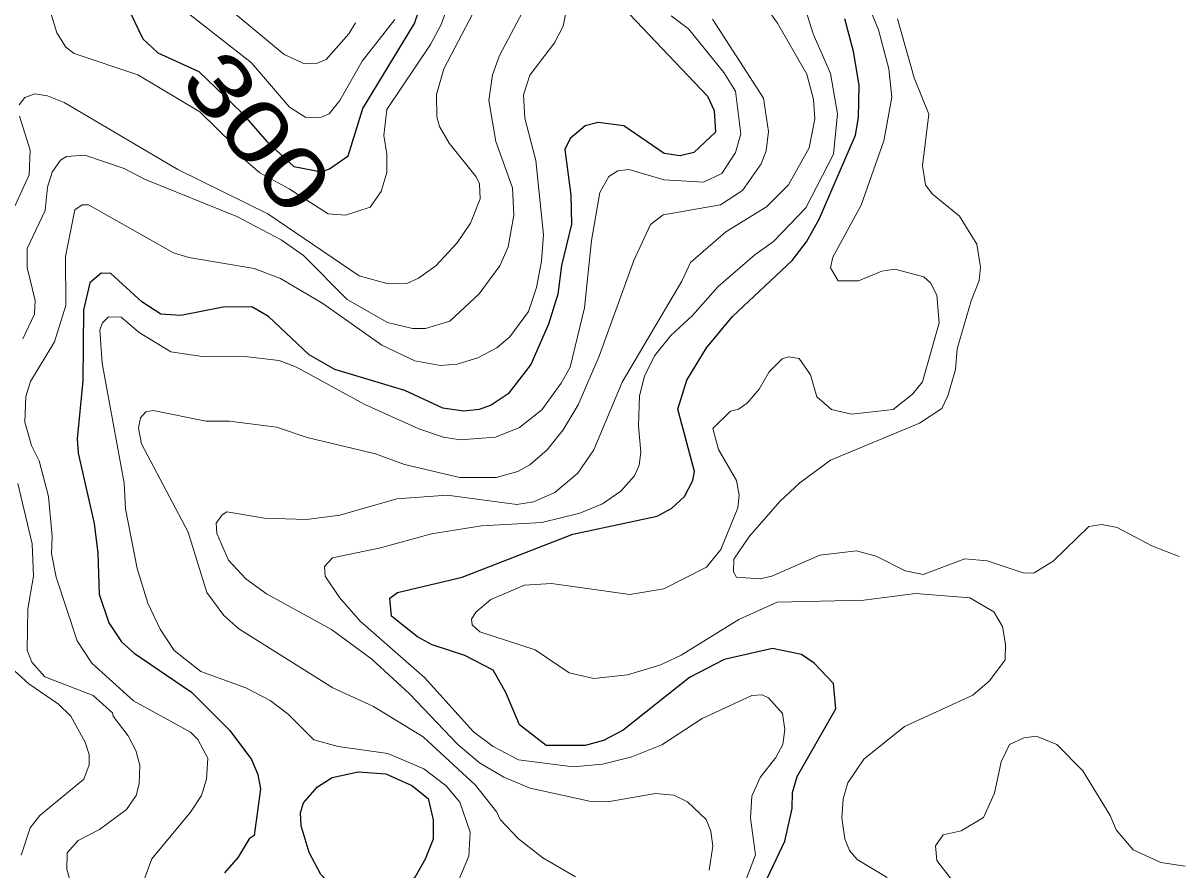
# Model space of a CAD drawing. Extents: x 673.6 to 698.9, y 7012 to 7040.1.
# Drawn here: x 681.091 to 682.608, y 7034.12 to 7035.232 of the extents above; entities that cross this region are included whole.
import ezdxf
from ezdxf.enums import TextEntityAlignment as Align

# ---------------------------------------------------------------- set-up
doc = ezdxf.new("R2010")
doc.units = 0
doc.header["$LTSCALE"] = 0.032
doc.layers.add('1', color=7, linetype='Continuous', lineweight=25)
doc.layers.add('2', color=7, linetype='Continuous', lineweight=13)
doc.layers.add('61', color=7, linetype='Continuous')

msp = doc.modelspace()

# ---------------------------------------------------------------- linework, layer by layer
at = {"layer": '1'}
for points in [[(681.227, 7035.2556), (681.2485, 7035.2113), (681.2682, 7035.1927), (681.322, 7035.1684), (681.3785, 7035.114), (681.4113, 7035.0765), (681.4465, 7035.0434), (681.4829, 7035.0364), (681.4937, 7035.0406), (681.5179, 7035.0577), (681.5371, 7035.1196), (681.6053, 7035.2313), (681.6355, 7035.3201)], [(681.8621, 7035.2707), (681.9902, 7035.1359), (681.9987, 7035.1171), (682.0004, 7035.0887), (681.9719, 7035.0619), (681.9539, 7035.0576), (681.933, 7035.0604), (681.88, 7035.0968), (681.8463, 7035.1011), (681.8292, 7035.0968), (681.8098, 7035.0805), (681.8025, 7035.0658), (681.8105, 7035.0058), (681.8113, 7034.9677), (681.7984, 7034.9137), (681.7933, 7034.8759), (681.7813, 7034.8366), (681.7579, 7034.7838), (681.728, 7034.745), (681.7058, 7034.7303), (681.6901, 7034.7247), (681.6699, 7034.7224), (681.6424, 7034.7261), (681.5923, 7034.7493), (681.5007, 7034.777), (681.4668, 7034.7965), (681.4136, 7034.8464), (681.3917, 7034.8591)], [(681.6092, 7034.426), (681.5748, 7034.4533), (681.5726, 7034.4767), (681.5829, 7034.4842), (681.6676, 7034.5043), (681.813, 7034.561), (681.9239, 7034.5843), (681.9431, 7034.5952), (681.9597, 7034.6103), (681.9707, 7034.6311), (681.9731, 7034.6431), (681.9512, 7034.7249), (681.9627, 7034.7629), (681.9888, 7034.8053), (682.0228, 7034.8465), (682.1012, 7034.9201), (682.1201, 7034.9446), (682.1367, 7034.9746), (682.1844, 7035.0847), (682.1885, 7035.1077), (682.1893, 7035.1504), (682.182, 7035.1944), (682.1705, 7035.2372)], [(681.2064, 7034.9029), (681.1935, 7034.9033), (681.1786, 7034.8906), (681.1705, 7034.855), (681.1695, 7034.7622), (681.1622, 7034.6859), (681.1633, 7034.6674), (681.1844, 7034.5748), (681.1893, 7034.5361), (681.1909, 7034.4819), (681.2037, 7034.4446), (681.2203, 7034.4193), (681.2369, 7034.4045), (681.3122, 7034.3536), (681.3625, 7034.3033), (681.3912, 7034.265), (681.3995, 7034.2452), (681.4029, 7034.2265), (681.3945, 7034.1652), (681.3881, 7034.1607), (681.3734, 7034.137), (681.3556, 7034.1161)], [(681.3917, 7034.8591), (681.3537, 7034.8587), (681.2981, 7034.8481), (681.2718, 7034.8495), (681.2471, 7034.8659), (681.2064, 7034.9029)], [(681.7432, 7034.3106), (681.7252, 7034.353), (681.7083, 7034.3822), (681.6712, 7034.4017), (681.6285, 7034.4156), (681.6092, 7034.426)], [(682.0572, 7034.0847), (682.0915, 7034.1577), (682.1014, 7034.2006), (682.1015, 7034.2218), (682.1079, 7034.2429), (682.1587, 7034.3316), (682.1555, 7034.3648), (682.13, 7034.3913), (682.1133, 7034.4027), (682.0755, 7034.4107), (682.0119, 7034.3963), (681.9664, 7034.3728), (681.8794, 7034.3036), (681.8532, 7034.2899), (681.8293, 7034.2835), (681.778, 7034.2836), (681.7432, 7034.3106)]]:
    msp.add_lwpolyline(points, dxfattribs=at)
msp.add_lwpolyline([(681.6055, 7034.1099), (681.5815, 7034.0904), (681.5621, 7034.0813), (681.5348, 7034.0789), (681.5041, 7034.0912), (681.4821, 7034.1139), (681.4666, 7034.1429), (681.4563, 7034.1779), (681.4556, 7034.1951), (681.4592, 7034.2083), (681.4778, 7034.2292), (681.4971, 7034.2413), (681.5311, 7034.2489), (681.5677, 7034.2464), (681.6015, 7034.231), (681.6232, 7034.214), (681.6297, 7034.1857), (681.6297, 7034.1606), (681.6192, 7034.1342)], close=True, dxfattribs=at)
at = {"layer": '2'}
for points in [[(681.0858, 7035.1246), (681.0934, 7035.134), (681.1063, 7035.139), (681.1232, 7035.1365), (681.1449, 7035.1274), (681.2942, 7035.0396), (681.4125, 7034.9813), (681.5323, 7034.9002), (681.5705, 7034.8896), (681.5949, 7034.8899), (681.6105, 7034.8969), (681.6333, 7034.9132), (681.6613, 7034.9435), (681.6788, 7034.9693), (681.6913, 7035.0009), (681.6905, 7035.0206), (681.6861, 7035.03), (681.6507, 7035.0742), (681.6381, 7035.0959), (681.6345, 7035.1089), (681.6339, 7035.1379), (681.6436, 7035.1718), (681.7152, 7035.3083)], [(681.1094, 7035.3044), (681.1354, 7035.2189), (681.147, 7035.2003), (681.158, 7035.1919), (681.2416, 7035.1637), (681.3233, 7035.1151), (681.3674, 7035.0721), (681.3741, 7035.0595), (681.402, 7035.0352), (681.4404, 7035.0142), (681.4919, 7034.9815), (681.5147, 7034.9796), (681.5469, 7034.99), (681.5615, 7035.0108), (681.5689, 7035.0355), (681.569, 7035.0597), (681.5649, 7035.0844), (681.5687, 7035.1185), (681.626, 7035.2037), (681.64, 7035.23), (681.6708, 7035.3131)], [(682.0419, 7035.2879), (682.0821, 7035.2316), (682.1204, 7035.1649), (682.1293, 7035.1315), (682.1311, 7035.1059), (682.1236, 7035.0682), (682.0962, 7035.0195)], [(682.1931, 7035.2759), (682.2147, 7035.223), (682.228, 7035.1718), (682.2321, 7035.1345), (682.2216, 7035.0772), (682.1918, 7034.9926), (682.1545, 7034.9246), (682.1516, 7034.9107), (682.1617, 7034.8934), (682.1882, 7034.8933), (682.2192, 7034.9063), (682.2362, 7034.9089), (682.274, 7034.8988), (682.283, 7034.8907), (682.2911, 7034.8747), (682.2945, 7034.8381), (682.2723, 7034.761), (682.2595, 7034.7448), (682.2339, 7034.7244), (682.1792, 7034.7183), (682.1527, 7034.7247), (682.1337, 7034.7413), (682.1255, 7034.7702), (682.1106, 7034.7914), (682.0966, 7034.7938), (682.0881, 7034.791), (682.071, 7034.774), (682.058, 7034.7513), (682.0422, 7034.733), (682.0306, 7034.7248), (682.0201, 7034.7222), (681.9971, 7034.6996), (682.0046, 7034.6719), (682.0282, 7034.6314), (682.0315, 7034.612), (682.03, 7034.5956), (682.0077, 7034.5409), (681.9886, 7034.5174), (681.9328, 7034.4892), (681.8881, 7034.4816), (681.7849, 7034.4963), (681.7497, 7034.4938), (681.7056, 7034.4751), (681.6857, 7034.4585), (681.6799, 7034.4492), (681.6811, 7034.4418), (681.6908, 7034.4325), (681.7635, 7034.4088), (681.8081, 7034.3789), (681.8407, 7034.3715), (681.8849, 7034.3764), (681.9274, 7034.3888), (681.9555, 7034.402), (682.0311, 7034.4488), (682.0817, 7034.4716), (682.1954, 7034.4742), (682.2634, 7034.4831), (682.3348, 7034.4774), (682.3661, 7034.459), (682.3776, 7034.4397), (682.3816, 7034.4165), (682.3808, 7034.3958), (682.3606, 7034.3684), (682.3384, 7034.3494), (682.2488, 7034.3085), (682.1954, 7034.2656)], [(681.2452, 7034.0944), (681.26, 7034.1348), (681.3111, 7034.1958), (681.3252, 7034.2176), (681.3321, 7034.2392), (681.3339, 7034.2667), (681.3207, 7034.2914), (681.3109, 7034.3007), (681.2359, 7034.3421), (681.1813, 7034.3917), (681.162, 7034.4209), (681.1343, 7034.5042), (681.1284, 7034.5353), (681.1292, 7034.5578), (681.1242, 7034.6105), (681.1122, 7034.6573), (681.1022, 7034.6772), (681.0932, 7034.708), (681.0948, 7034.7416), (681.1007, 7034.7613), (681.1325, 7034.8135), (681.1473, 7034.8612), (681.1466, 7034.9253), (681.1589, 7034.9866), (681.1687, 7034.9934), (681.177, 7034.9931), (681.2884, 7034.9304), (681.3088, 7034.9242), (681.3944, 7034.9097), (681.4292, 7034.8965), (681.4848, 7034.8638), (681.5621, 7034.8088), (681.6055, 7034.7884), (681.6393, 7034.7824), (681.6614, 7034.784), (681.6884, 7034.7923), (681.7134, 7034.8056), (681.7305, 7034.8198), (681.7547, 7034.8531), (681.7654, 7034.8846), (681.772, 7034.9194), (681.7745, 7034.9538), (681.7646, 7035.0515), (681.7503, 7035.1072), (681.7482, 7035.1377), (681.7565, 7035.1636), (681.7889, 7035.206), (681.8006, 7035.2278), (681.8072, 7035.2602)], [(681.7584, 7035.2682), (681.7166, 7035.1893), (681.7076, 7035.1641), (681.7029, 7035.1301), (681.7119, 7035.0765), (681.7341, 7035.0156), (681.7357, 7034.9796), (681.7282, 7034.9381), (681.7174, 7034.9132), (681.6902, 7034.8765), (681.6516, 7034.8405), (681.6196, 7034.8307), (681.6027, 7034.8308), (681.5696, 7034.8387), (681.5169, 7034.8689), (681.4592, 7034.9265), (681.43, 7034.9473), (681.3717, 7034.9778), (681.2505, 7035.027), (681.2238, 7035.0411), (681.1722, 7035.0586)], [(681.3518, 7035.259), (681.4338, 7035.1907), (681.4606, 7035.1784), (681.4774, 7035.1791), (681.4891, 7035.1842), (681.5188, 7035.2176), (681.5277, 7035.2323)], [(681.5339, 7034.4467), (681.5066, 7034.4776), (681.488, 7034.5056), (681.4868, 7034.5185), (681.4975, 7034.53), (681.5604, 7034.5431), (681.6273, 7034.5614), (681.693, 7034.572), (681.7724, 7034.576), (681.8223, 7034.5883), (681.8521, 7034.6005), (681.8764, 7034.6171), (681.8941, 7034.6373), (681.9003, 7034.6516), (681.9026, 7034.6683), (681.8994, 7034.7031), (681.9009, 7034.7425), (681.9073, 7034.7684), (681.9205, 7034.7951), (681.942, 7034.8217), (681.9704, 7034.8478), (682.0039, 7034.8861), (682.0522, 7034.9277), (682.0768, 7034.9449), (682.119, 7034.9894), (682.1555, 7035.0597), (682.1606, 7035.1126), (682.1514, 7035.1656), (682.1287, 7035.2175), (682.1124, 7035.2697)], [(681.9422, 7035.2414), (681.965, 7035.2244), (682.0115, 7035.1669), (682.0268, 7035.1424), (682.034, 7035.0865), (682.0269, 7035.0621), (682.009, 7035.0345), (681.9848, 7035.023), (681.9333, 7035.0261), (681.8867, 7035.0395), (681.8721, 7035.0378), (681.8604, 7035.0304), (681.8484, 7035.0095), (681.8376, 7034.9463), (681.8286, 7034.858), (681.8096, 7034.7803), (681.798, 7034.759), (681.7722, 7034.7242), (681.7432, 7034.701), (681.7114, 7034.6881), (681.6652, 7034.6845), (681.6433, 7034.6881), (681.6108, 7034.699), (681.5399, 7034.731), (681.4503, 7034.78), (681.4273, 7034.7889), (681.3857, 7034.7938), (681.3263, 7034.7939), (681.2853, 7034.8001), (681.2434, 7034.8254), (681.2197, 7034.8456), (681.2034, 7034.8462), (681.1953, 7034.8381), (681.1917, 7034.8291), (681.1951, 7034.7853), (681.2238, 7034.6278), (681.2256, 7034.5942), (681.2411, 7034.5157), (681.2548, 7034.4704), (681.2713, 7034.4361), (681.2894, 7034.4082)], [(681.3044, 7035.2473), (681.3911, 7035.1795), (681.4411, 7035.1214), (681.4625, 7035.1078), (681.4832, 7035.1085), (681.4929, 7035.1125), (681.5071, 7035.1304), (681.5366, 7035.1817), (681.5792, 7035.2366)], [(682.0701, 7035.0895), (682.0635, 7035.1331), (681.9967, 7035.2369)], [(682.4059, 7034.5095), (682.3575, 7034.5259), (682.3282, 7034.5283), (682.2735, 7034.5079), (682.2498, 7034.5126), (682.2116, 7034.5319), (682.1859, 7034.539), (682.1376, 7034.5332), (682.0745, 7034.5059), (682.059, 7034.5021), (682.028, 7034.5042), (682.0243, 7034.5112), (682.0247, 7034.5282), (682.0454, 7034.5581), (682.0853, 7034.6042), (682.1115, 7034.6282), (682.1518, 7034.6579), (682.2685, 7034.7064), (682.298, 7034.726), (682.3059, 7034.7425), (682.3158, 7034.777), (682.3181, 7034.8043), (682.3362, 7034.8671), (682.347, 7034.8937), (682.3488, 7034.9113), (682.3438, 7034.9417), (682.321, 7034.9785), (682.2853, 7035.0077), (682.2765, 7035.0193), (682.2724, 7035.0448), (682.2806, 7035.1123), (682.2614, 7035.1598), (682.2394, 7035.2376)], [(681.0797, 7034.9904), (681.0989, 7035.0325), (681.1004, 7035.0651), (681.0865, 7035.1097)], [(681.9318, 7034.9803), (682.0073, 7034.9934), (682.0359, 7035.0119), (682.0603, 7035.047), (682.067, 7035.064), (682.0701, 7035.0895)], [(681.1722, 7035.0586), (681.1482, 7035.0567), (681.1401, 7035.0517), (681.1292, 7035.0359), (681.1231, 7035.0162), (681.1202, 7034.9856)], [(682.0962, 7035.0195), (682.0674, 7034.9908), (682.0141, 7034.9579), (681.9679, 7034.9176), (681.9562, 7034.8928), (681.8778, 7034.7606)], [(681.1202, 7034.9856), (681.0963, 7034.9357), (681.0964, 7034.9109), (681.1071, 7034.8677), (681.1061, 7034.8495), (681.0909, 7034.8171)], [(681.8168, 7034.1111), (681.7738, 7034.1359), (681.7418, 7034.1608), (681.7176, 7034.1864), (681.7131, 7034.1961), (681.6851, 7034.2314), (681.6166, 7034.295), (681.5513, 7034.3346), (681.4977, 7034.3589), (681.3744, 7034.4366), (681.3547, 7034.4541), (681.3326, 7034.4842), (681.3078, 7034.5634), (681.2464, 7034.6794), (681.2428, 7034.6998), (681.2452, 7034.7137), (681.2522, 7034.7214), (681.262, 7034.7231), (681.3316, 7034.7092), (681.3622, 7034.7091), (681.4238, 7034.7014), (681.464, 7034.6877), (681.5538, 7034.6665), (681.5922, 7034.6524), (681.6647, 7034.6351), (681.7126, 7034.6352), (681.7408, 7034.6431), (681.7565, 7034.652), (681.7796, 7034.6717), (681.8006, 7034.698), (681.8201, 7034.7308), (681.8478, 7034.7945), (681.8934, 7034.92), (681.9151, 7034.9673), (681.9318, 7034.9803)], [(681.8778, 7034.7606), (681.8405, 7034.6716), (681.8196, 7034.641), (681.7894, 7034.6154), (681.7613, 7034.6034), (681.7396, 7034.5999), (681.6482, 7034.6122), (681.5818, 7034.6071), (681.5069, 7034.5859), (681.4633, 7034.5802), (681.4083, 7034.5818), (681.3588, 7034.59), (681.3525, 7034.5864), (681.3448, 7034.5751), (681.3455, 7034.5617), (681.3608, 7034.5269), (681.3836, 7034.5024), (681.4107, 7034.4825), (681.4963, 7034.4357), (681.5491, 7034.3966), (681.5988, 7034.3514), (681.6621, 7034.2849), (681.6904, 7034.2608), (681.7224, 7034.242), (681.7571, 7034.2273), (681.8349, 7034.2104), (681.8586, 7034.2096), (681.9216, 7034.2202), (681.9456, 7034.2183), (681.9639, 7034.2096), (681.9882, 7034.1863), (681.9946, 7034.171), (681.997, 7034.1512), (681.9922, 7034.1199)], [(681.0842, 7034.6275), (681.1031, 7034.5482), (681.1046, 7034.5059), (681.0973, 7034.4629), (681.0966, 7034.4086), (681.1026, 7034.3926), (681.1197, 7034.3736), (681.1833, 7034.3489), (681.2086, 7034.3265), (681.2093, 7034.3219), (681.2292, 7034.2963), (681.2391, 7034.2767), (681.2444, 7034.2577), (681.2435, 7034.2333), (681.2396, 7034.2176), (681.2269, 7034.1994), (681.1914, 7034.1732), (681.1633, 7034.1588), (681.149, 7034.1426), (681.1486, 7034.1211), (681.1597, 7034.0805)], [(682.5283, 7034.5698), (682.5081, 7034.5735), (682.491, 7034.571), (682.4439, 7034.5255), (682.4192, 7034.5101), (682.4059, 7034.5095)], [(682.6096, 7034.5316), (682.5735, 7034.5455), (682.5283, 7034.5698)], [(681.8136, 7034.2556), (681.7419, 7034.2645), (681.7086, 7034.2819), (681.6826, 7034.3013), (681.6184, 7034.3728), (681.5339, 7034.4467)], [(681.2894, 7034.4082), (681.3245, 7034.3806), (681.3835, 7034.3589), (681.4155, 7034.3423), (681.4391, 7034.3245), (681.4731, 7034.2908)], [(681.0887, 7034.1395), (681.1004, 7034.1755), (681.1129, 7034.1914), (681.171, 7034.239), (681.1778, 7034.258), (681.1778, 7034.2716), (681.1727, 7034.2879), (681.1538, 7034.3221), (681.1375, 7034.3378), (681.0984, 7034.3645), (681.0797, 7034.3814)], [(682.0165, 7034.0436), (682.0529, 7034.1397), (682.0464, 7034.1882), (682.0484, 7034.217), (682.0594, 7034.2413), (682.0798, 7034.2675), (682.0889, 7034.2846), (682.0917, 7034.3042), (682.0885, 7034.3253), (682.0702, 7034.3458), (682.062, 7034.35), (682.0482, 7034.3491), (681.9831, 7034.3188), (681.9302, 7034.2842), (681.8908, 7034.2685), (681.852, 7034.2589), (681.8136, 7034.2556)], [(681.4731, 7034.2908), (681.5048, 7034.2819), (681.5703, 7034.2729), (681.6173, 7034.2526), (681.6467, 7034.2303), (681.6648, 7034.2089), (681.6783, 7034.1697), (681.6765, 7034.138), (681.6636, 7034.1071)], [(682.3322, 7034.0791), (682.2914, 7034.1323), (682.2897, 7034.1515), (682.2995, 7034.1662), (682.323, 7034.1716), (682.3524, 7034.1887), (682.3671, 7034.2209), (682.3756, 7034.2618), (682.3865, 7034.2846), (682.4055, 7034.2933), (682.422, 7034.2956), (682.4488, 7034.2847), (682.483, 7034.25), (682.5191, 7034.1917), (682.527, 7034.1728), (682.5491, 7034.1464), (682.5855, 7034.1297), (682.6175, 7034.1249)], [(682.1954, 7034.2656), (682.1745, 7034.2345), (682.1683, 7034.2136), (682.1664, 7034.1885), (682.1705, 7034.1607), (682.1765, 7034.1455)], [(682.1765, 7034.1455), (682.1864, 7034.1338), (682.2261, 7034.1103)]]:
    msp.add_lwpolyline(points, dxfattribs=at)

# ---------------------------------------------------------------- texts
at = {"layer": '61', "width": 1.3}
msp.add_text('300', height=0.08, rotation=308.834, dxfattribs=at).set_placement((681.3675, 7035.0638), align=Align.CENTER)

doc.saveas('drawing.dxf')
